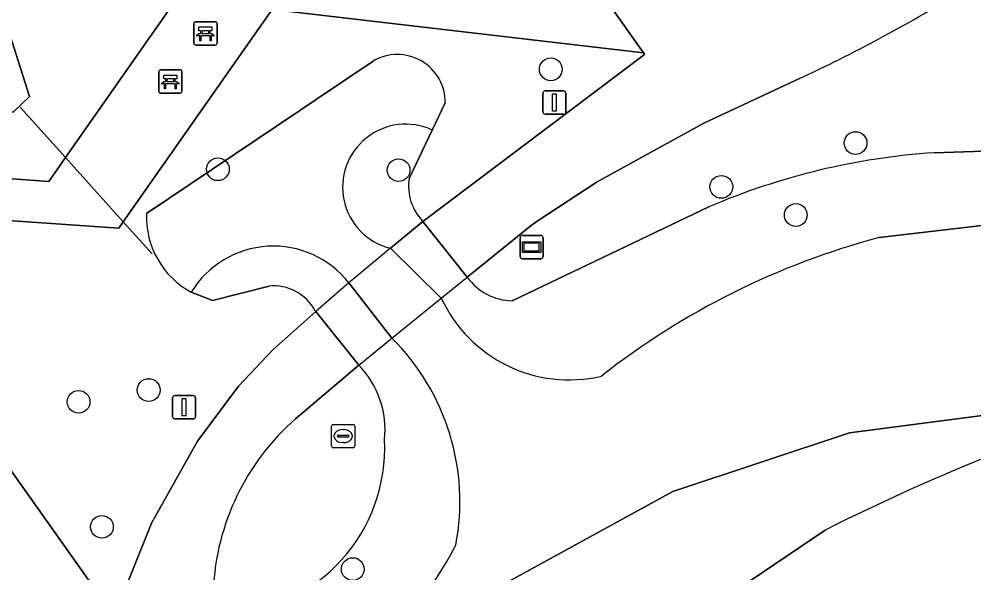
# Model space of a CAD drawing. Extents: x 161087 to 161926, y 382572 to 383873.
# Drawn here: x 161563.86 to 161604.89, y 382891.75 to 382915.58 of the extents above; entities that cross this region are included whole.
import ezdxf

# ---------------------------------------------------------------- set-up
doc = ezdxf.new("R2010")
doc.units = 0
for name, color, linetype in [('IMGEO_Bank', 7, 'Continuous'), ('IMGEO_Boom', 7, 'Continuous'), ('IMGEO_Duiker', 7, 'Continuous'), ('IMGEO_Groenvoorziening', 7, 'Continuous'), ('IMGEO_Informatiebord', 7, 'Continuous'), ('IMGEO_Lichtmast', 7, 'Continuous'), ('IMGEO_Meer_plas_ven_vijver', 7, 'Continuous'), ('IMGEO_Oever', 7, 'Continuous'), ('IMGEO_Rioolput', 7, 'Continuous'), ('IMGEO_Voetgangersgebied_open', 7, 'Continuous'), ('IMGEO_Voetpad_gesloten', 7, 'Continuous'), ('IMGEO_Voetpad_halfverhard', 7, 'Continuous'), ('IMGEO_Voetpad_open', 7, 'Continuous'), ('IMGEO_Waterloop', 7, 'Continuous')]:
    doc.layers.add(name, color=color, linetype=linetype)

msp = doc.modelspace()

# ---------------------------------------------------------------- linework, layer by layer
at = {"layer": 'IMGEO_Bank'}
for p, q in [((161571.367, 382914.535), (161571.367, 382915.376)), ((161571.367, 382915.376), (161571.367, 382914.535)), ((161571.442, 382915.46), (161572.283, 382915.46)), ((161572.283, 382915.46), (161571.442, 382915.46)), ((161572.367, 382915.385), (161572.367, 382914.544)), ((161572.367, 382914.544), (161572.367, 382915.385)), ((161572.064, 382914.858), (161571.671, 382914.858)), ((161571.676, 382914.966), (161571.676, 382915.072)), ((161571.72, 382915.072), (161571.72, 382914.966)), ((161572.008, 382915.078), (161571.726, 382915.078)), ((161571.726, 382914.96), (161572.008, 382914.96)), ((161572.014, 382914.966), (161572.014, 382915.072)), ((161572.058, 382915.072), (161572.058, 382914.966)), ((161572.292, 382914.46), (161571.451, 382914.46)), ((161571.451, 382914.46), (161572.292, 382914.46)), ((161569.86, 382912.467), (161569.86, 382913.308)), ((161569.86, 382913.308), (161569.86, 382912.467)), ((161569.935, 382913.392), (161570.776, 382913.392)), ((161570.776, 382913.392), (161569.935, 382913.392)), ((161570.86, 382913.317), (161570.86, 382912.476)), ((161570.86, 382912.476), (161570.86, 382913.317)), ((161570.169, 382912.898), (161570.169, 382913.004)), ((161570.213, 382913.004), (161570.213, 382912.898)), ((161570.501, 382913.01), (161570.219, 382913.01)), ((161570.219, 382912.892), (161570.501, 382912.892)), ((161570.507, 382912.898), (161570.507, 382913.004)), ((161570.551, 382913.004), (161570.551, 382912.898)), ((161570.557, 382912.79), (161570.164, 382912.79)), ((161570.785, 382912.392), (161569.944, 382912.392)), ((161569.944, 382912.392), (161570.785, 382912.392))]:
    msp.add_line(p, q, dxfattribs=at)
for points in [[(161571.614, 382914.858), (161571.472, 382914.858), (161571.584, 382914.96), (161571.67, 382914.96)], [(161571.67, 382915.078), (161571.584, 382915.078), (161571.584, 382915.239), (161572.147, 382915.239), (161572.147, 382915.078), (161572.064, 382915.078)], [(161572.064, 382914.96), (161572.147, 382914.96), (161572.259, 382914.858), (161572.12, 382914.858)], [(161571.664, 382914.851), (161571.664, 382914.644), (161571.621, 382914.644), (161571.621, 382914.851)], [(161572.114, 382914.851), (161572.114, 382914.644), (161572.07, 382914.644), (161572.07, 382914.851)], [(161570.107, 382912.79), (161569.965, 382912.79), (161570.077, 382912.892), (161570.163, 382912.892)], [(161570.163, 382913.01), (161570.077, 382913.01), (161570.077, 382913.171), (161570.64, 382913.171), (161570.64, 382913.01), (161570.557, 382913.01)], [(161570.557, 382912.892), (161570.64, 382912.892), (161570.752, 382912.79), (161570.613, 382912.79)], [(161570.157, 382912.783), (161570.157, 382912.576), (161570.114, 382912.576), (161570.114, 382912.783)], [(161570.607, 382912.783), (161570.607, 382912.576), (161570.563, 382912.576), (161570.563, 382912.783)]]:
    msp.add_lwpolyline(points, dxfattribs=at)
for centre, radius, start, end in [((161571.445, 382915.382), 0.0779, 92.4484, 184.2845), ((161571.445, 382915.382), 0.0779, 92.4484, 184.2845), ((161572.289, 382915.382), 0.0779, 2.4484, 94.2845), ((161572.289, 382915.382), 0.0779, 2.4484, 94.2845), ((161571.614, 382914.851), 0.00671, 2.8957, 87.1043), ((161571.671, 382914.851), 0.00671, 92.8957, 177.1043), ((161571.669, 382915.071), 0.00671, 2.8957, 87.1043), ((161571.669, 382914.967), 0.00671, 272.8957, 357.1043), ((161571.726, 382915.071), 0.00671, 92.8957, 177.1043), ((161571.726, 382914.967), 0.00671, 182.8957, 267.1043), ((161572.008, 382915.071), 0.00671, 2.8957, 87.1043), ((161572.008, 382914.967), 0.00671, 272.8957, 357.1043), ((161572.065, 382915.071), 0.00671, 92.8957, 177.1043), ((161572.065, 382914.967), 0.00671, 182.8957, 267.1043), ((161572.063, 382914.851), 0.00671, 2.8957, 87.1043), ((161572.12, 382914.851), 0.00671, 92.8957, 177.1043), ((161571.445, 382914.538), 0.0779, 182.4484, 274.2845), ((161571.445, 382914.538), 0.0779, 182.4484, 274.2845), ((161572.289, 382914.538), 0.0779, 272.4484, 4.2845), ((161572.289, 382914.538), 0.0779, 272.4484, 4.2845), ((161569.938, 382913.314), 0.0779, 92.4484, 184.2845), ((161569.938, 382913.314), 0.0779, 92.4484, 184.2845), ((161570.782, 382913.314), 0.0779, 2.4484, 94.2845), ((161570.782, 382913.314), 0.0779, 2.4484, 94.2845), ((161570.162, 382913.003), 0.00671, 2.8957, 87.1043), ((161570.162, 382912.899), 0.00671, 272.8957, 357.1043), ((161570.219, 382913.003), 0.00671, 92.8957, 177.1043), ((161570.219, 382912.899), 0.00671, 182.8957, 267.1043), ((161570.501, 382913.003), 0.00671, 2.8957, 87.1043), ((161570.501, 382912.899), 0.00671, 272.8957, 357.1043), ((161570.558, 382913.003), 0.00671, 92.8957, 177.1043), ((161570.558, 382912.899), 0.00671, 182.8957, 267.1043), ((161569.938, 382912.47), 0.0779, 182.4484, 274.2845), ((161569.938, 382912.47), 0.0779, 182.4484, 274.2845), ((161570.107, 382912.783), 0.00671, 2.8957, 87.1043), ((161570.164, 382912.783), 0.00671, 92.8957, 177.1043), ((161570.556, 382912.783), 0.00671, 2.8957, 87.1043), ((161570.613, 382912.783), 0.00671, 92.8957, 177.1043), ((161570.782, 382912.47), 0.0779, 272.4484, 4.2845), ((161570.782, 382912.47), 0.0779, 272.4484, 4.2845)]:
    msp.add_arc(centre, radius, start, end, dxfattribs=at)
at = {"layer": 'IMGEO_Boom'}
for centre in [(161586.709, 382913.416), (161599.806, 382910.244), (161572.402, 382909.116), (161580.169, 382909.076), (161594.039, 382908.358), (161597.239, 382907.148), (161569.428, 382899.616), (161566.417, 382899.111), (161567.42, 382893.731), (161578.198, 382891.913)]:
    msp.add_circle(centre, 0.489, dxfattribs=at)
at = {"layer": 'IMGEO_Duiker'}
msp.add_lwpolyline([(161563.905, 382911.782), (161565.853, 382909.615), (161568.338, 382906.851), (161569.578, 382905.471)], dxfattribs=at)
at = {"layer": 'IMGEO_Groenvoorziening'}
for points in [[(161561.798, 382908.838), (161565.138, 382908.591), (161565.853, 382909.615), (161570.747, 382916.632), (161570.147, 382916.544), (161567.011, 382916.733), (161565.109, 382918.282), (161564.286, 382923.526), (161564.894, 382926.753), (161565.938, 382928.863), (161567.33, 382930.197), (161568.844, 382930.871), (161570.122, 382932.732), (161568.725, 382932.874), (161560.48, 382925.652)], [(161603.18, 382909.826), (161610.861, 382910.084), (161620.556, 382910.063), (161627.401, 382911.117), (161623.298, 382922.035), (161626.374, 382922.805), (161626.129, 382923.364), (161628.915, 382924.586)], [(161660.102, 382908.373), (161673.522, 382913.959), (161671.286, 382918.566), (161669.244, 382917.758), (161666.794, 382917.591), (161665.409, 382917.572), (161663.799, 382915.969), (161656.69, 382913.813), (161631.41, 382909.448), (161620.002, 382907.71), (161607.693, 382906.98), (161600.817, 382906.174)], [(161637.928, 382912.836), (161637.724, 382913.807), (161636.721, 382916.358), (161631.187, 382916.851), (161630.887, 382917.552), (161626.521, 382915.506), (161627.959, 382911.315), (161627.401, 382911.117), (161620.556, 382910.063), (161610.861, 382910.084), (161603.18, 382909.826)], [(161581.215, 382906.874), (161590.742, 382914.055), (161590.694, 382914.123), (161574.73, 382915.982), (161568.338, 382906.851), (161568.148, 382906.58), (161561.718, 382907.031), (161555.558, 382907.383), (161567.943, 382889.884), (161569.55, 382893.888), (161571.522, 382897.422), (161573.291, 382899.782), (161574.761, 382901.349), (161576.605, 382902.999)], [(161579.073, 382913.767), (161577.945, 382913.01), (161575.967, 382911.678), (161569.329, 382907.206)], [(161569.329, 382907.206), (161575.967, 382911.678), (161577.945, 382913.01), (161579.073, 382913.767)], [(161597.397, 382913.021), (161593.286, 382911.092), (161588.697, 382908.578), (161586.171, 382906.91), (161585.868, 382906.691), (161583.117, 382904.474)], [(161582.172, 382911.967), (161581.616, 382910.802), (161580.623, 382908.724)], [(161581.616, 382910.802), (161582.172, 382911.967)], [(161580.623, 382908.724), (161581.616, 382910.802)], [(161600.817, 382906.174), (161607.693, 382906.98), (161620.002, 382907.71), (161631.41, 382909.448)], [(161585.048, 382903.46), (161593.496, 382907.495)], [(161593.496, 382907.495), (161585.048, 382903.46)], [(161583.117, 382904.474), (161581.215, 382906.874), (161579.82, 382905.714), (161582.004, 382903.57)], [(161579.82, 382905.714), (161581.215, 382906.874)], [(161582.004, 382903.57), (161579.82, 382905.714)], [(161578.03, 382904.226), (161579.883, 382901.849)], [(161579.883, 382901.849), (161578.03, 382904.226)], [(161571.258, 382903.822), (161572.167, 382903.467), (161574.601, 382904.093)], [(161574.601, 382904.093), (161572.167, 382903.467), (161571.258, 382903.822)], [(161576.584, 382903.025), (161576.605, 382902.999), (161578.455, 382900.689)], [(161576.605, 382902.999), (161576.584, 382903.025)], [(161578.455, 382900.689), (161575.743, 382898.381)], [(161572.385, 382885.817), (161572.18, 382883.579), (161578.519, 382887.875), (161591.953, 382895.257), (161599.545, 382897.769), (161613.505, 382899.592)]]:
    msp.add_lwpolyline(points, dxfattribs=at)
msp.add_lwpolyline([(161560.864, 382920.529), (161561.571, 382919.06), (161561.69, 382918.715), (161563.346, 382915.275), (161564.302, 382912.24), (161563.598, 382911.571), (161560.831, 382912.328), (161560.84, 382912.315), (161560.868, 382912.272), (161560.444, 382912.047), (161560.183, 382912.486), (161558.187, 382913.006), (161556.381, 382914.985), (161556.308, 382914.94), (161556.082, 382915.311), (161556.534, 382915.615), (161556.929, 382916.756), (161559.247, 382920.181)], close=True, dxfattribs=at)
for centre, radius, start, end in [((161570.693, 382970.773), 63.627, 294.81542, 301.72843), ((161580.117, 382911.998), 2.055, 359.148, 120.5532), ((161580.117, 382911.998), 2.055, 359.148, 120.5532), ((161580.472, 382908.345), 2.71, 65.0321, 256.0831), ((161580.472, 382908.345), 2.71, 65.0321, 256.0831), ((161605.146, 382880.378), 29.513, 93.819, 113.249), ((161605.146, 382880.378), 29.513, 93.819, 113.249), ((161582.763, 382908.389), 2.166, 171.1076, 224.3817), ((161582.763, 382908.389), 2.166, 171.1076, 224.3817), ((161573.053, 382907.087), 3.726, 178.1706, 241.1987), ((161573.053, 382907.087), 3.726, 178.1706, 241.1987), ((161609.303, 382874.263), 33.02, 104.8922, 128.1918), ((161609.303, 382874.263), 33.02, 104.8922, 128.1918), ((161574.783, 382901.687), 4.122, 38.0324, 148.7958), ((161574.783, 382901.687), 4.122, 38.0324, 148.7958), ((161585.087, 382905.88), 2.42, 215.5097, 269.0809), ((161585.087, 382905.88), 2.42, 215.5097, 269.0809), ((161574.787, 382902.063), 2.038, 28.155, 95.2332), ((161574.787, 382902.063), 2.038, 28.155, 95.2332), ((161587.502, 382906.112), 6.057, 204.811, 283.2167), ((161587.502, 382906.112), 6.057, 204.811, 283.2167), ((161572.892, 382894.821), 9.912, 349.0705, 45.1512), ((161572.892, 382894.821), 9.912, 349.0705, 45.1512), ((161575.622, 382897.916), 3.964, 353.7474, 44.3942), ((161575.622, 382897.916), 3.964, 353.7474, 44.3942), ((161582.606, 382890.548), 10.414, 131.2253, 177.3773), ((161572.389, 382897.129), 7.183, 272.9991, 2.835), ((161572.389, 382897.129), 7.183, 272.9991, 2.835), ((161570.966, 382898.778), 13.038, 276.2489, 333.4116), ((161570.966, 382898.778), 13.038, 276.2489, 333.4116)]:
    msp.add_arc(centre, radius, start, end, dxfattribs=at)
at = {"layer": 'IMGEO_Informatiebord'}
for p, q in [((161585.491, 382906.267), (161586.281, 382906.267)), ((161586.281, 382906.267), (161585.491, 382906.267)), ((161585.391, 382905.367), (161585.391, 382906.167)), ((161585.391, 382906.167), (161585.391, 382905.367)), ((161586.381, 382906.167), (161586.381, 382905.367)), ((161586.381, 382905.367), (161586.381, 382906.167)), ((161586.281, 382905.267), (161585.491, 382905.267)), ((161585.491, 382905.267), (161586.281, 382905.267))]:
    msp.add_line(p, q, dxfattribs=at)
for points in [[(161585.492, 382905.999), (161586.28, 382905.999), (161586.28, 382905.535), (161585.492, 382905.535), (161585.492, 382905.999)], [(161585.557, 382905.934), (161585.557, 382905.6), (161586.215, 382905.6), (161586.215, 382905.934), (161585.557, 382905.934)]]:
    msp.add_lwpolyline(points, dxfattribs=at)
for centre, start, end in [((161585.491, 382906.167), 90, 180), ((161585.491, 382906.167), 90, 180), ((161586.281, 382906.167), 0, 90), ((161586.281, 382906.167), 360, 90), ((161585.491, 382905.367), 180, 270), ((161585.491, 382905.367), 180, 270), ((161586.281, 382905.367), 270, 0), ((161586.281, 382905.367), 270, 0)]:
    msp.add_arc(centre, 0.1, start, end, dxfattribs=at)
at = {"layer": 'IMGEO_Lichtmast'}
for p, q in [((161586.47, 382912.486), (161587.26, 382912.486)), ((161587.26, 382912.486), (161586.47, 382912.486)), ((161586.37, 382911.586), (161586.37, 382912.386)), ((161586.37, 382912.386), (161586.37, 382911.586)), ((161587.36, 382912.386), (161587.36, 382911.586)), ((161587.36, 382911.586), (161587.36, 382912.386)), ((161587.26, 382911.486), (161586.47, 382911.486)), ((161586.47, 382911.486), (161587.26, 382911.486)), ((161570.454, 382898.476), (161570.454, 382899.276)), ((161570.454, 382899.276), (161570.454, 382898.476)), ((161570.554, 382899.376), (161571.344, 382899.376)), ((161571.344, 382899.376), (161570.554, 382899.376)), ((161571.444, 382899.276), (161571.444, 382898.476)), ((161571.444, 382898.476), (161571.444, 382899.276)), ((161571.344, 382898.376), (161570.554, 382898.376)), ((161570.554, 382898.376), (161571.344, 382898.376))]:
    msp.add_line(p, q, dxfattribs=at)
for points in [[(161586.79, 382912.361), (161586.94, 382912.361), (161586.94, 382911.611), (161586.79, 382911.611), (161586.79, 382912.361)], [(161570.874, 382899.251), (161571.024, 382899.251), (161571.024, 382898.501), (161570.874, 382898.501), (161570.874, 382899.251)]]:
    msp.add_lwpolyline(points, dxfattribs=at)
for centre, start, end in [((161586.47, 382912.386), 90, 180), ((161586.47, 382912.386), 90, 180), ((161587.26, 382912.386), 0, 90), ((161587.26, 382912.386), 360, 90), ((161586.47, 382911.586), 180, 270), ((161586.47, 382911.586), 180, 270), ((161587.26, 382911.586), 270, 0), ((161587.26, 382911.586), 270, 0), ((161570.554, 382899.276), 90, 180), ((161570.554, 382899.276), 90, 180), ((161571.344, 382899.276), 0, 90), ((161571.344, 382899.276), 360, 90), ((161570.554, 382898.476), 180, 270), ((161570.554, 382898.476), 180, 270), ((161571.344, 382898.476), 270, 0), ((161571.344, 382898.476), 270, 0)]:
    msp.add_arc(centre, 0.1, start, end, dxfattribs=at)
at = {"layer": 'IMGEO_Meer_plas_ven_vijver'}
msp.add_lwpolyline([(161561.69, 382918.715), (161561.571, 382919.06), (161560.864, 382920.529), (161559.247, 382920.181), (161556.929, 382916.756), (161556.534, 382915.615), (161558.063, 382916.642), (161559.511, 382914.305), (161559.225, 382914.128), (161557.996, 382915.971), (161556.381, 382914.985), (161558.187, 382913.006), (161560.183, 382912.486), (161559.42, 382913.766), (161559.746, 382914.009), (161559.831, 382913.884), (161560.483, 382914.324), (161561.01, 382913.51), (161560.34, 382913.073), (161560.831, 382912.328), (161563.598, 382911.571), (161564.302, 382912.24), (161563.346, 382915.275)], close=True, dxfattribs=at)
at = {"layer": 'IMGEO_Oever'}
for points in [[(161613.505, 382899.592), (161599.545, 382897.769), (161591.953, 382895.257), (161578.519, 382887.875), (161572.18, 382883.579), (161571.715, 382883.264), (161568.227, 382880.509), (161559.248, 382873.449), (161543.617, 382860.035), (161541.947, 382858.526), (161538.818, 382855.702), (161536.164, 382853.306), (161527.937, 382845.575), (161518.926, 382836.727), (161512.039, 382829.68), (161505.408, 382822.646), (161507.239, 382821.005), (161510.569, 382824.601), (161512.277, 382822.95), (161515.38, 382823.252), (161523.203, 382830.903), (161537.516, 382844.98)], [(161537.516, 382844.98), (161539.487, 382846.82), (161542.067, 382849.229), (161544.891, 382851.866), (161552.839, 382858.822), (161561.52, 382866.175), (161575.384, 382877.222), (161586.405, 382885.421), (161598.497, 382893.595)]]:
    msp.add_lwpolyline(points, dxfattribs=at)
msp.add_arc((161641.367, 382808.088), 95.652, 106.93475, 116.62726, dxfattribs=at)
at = {"layer": 'IMGEO_Rioolput'}
for p, q in [((161577.286, 382897.211), (161577.286, 382898.063)), ((161577.361, 382898.137), (161578.213, 382898.137)), ((161578.287, 382898.063), (161578.287, 382897.211)), ((161577.545, 382897.631), (161577.545, 382897.643)), ((161577.588, 382897.68), (161577.986, 382897.68)), ((161577.774, 382897.917), (161577.799, 382897.917)), ((161578.029, 382897.643), (161578.029, 382897.631)), ((161577.983, 382897.594), (161577.585, 382897.594)), ((161577.797, 382897.357), (161577.772, 382897.357)), ((161578.213, 382897.137), (161577.361, 382897.137))]:
    msp.add_line(p, q, dxfattribs=at)
for points in [[(161577.286, 382897.211), (161577.286, 382898.063)], [(161577.361, 382898.137), (161578.213, 382898.137)], [(161578.287, 382898.063), (161578.287, 382897.211)], [(161578.213, 382897.137), (161577.361, 382897.137)]]:
    msp.add_lwpolyline(points, dxfattribs=at)
for centre, radius, start, end in [((161577.363, 382898.061), 0.0765, 91.552, 178.448), ((161577.363, 382898.061), 0.0765, 91.552, 178.448), ((161578.211, 382898.061), 0.0765, 1.552, 88.448), ((161578.211, 382898.061), 0.0765, 1.552, 88.448), ((161577.585, 382897.64), 0.0403, 85.8775, 175.7526), ((161577.582, 382897.63), 0.0366, 178.938, 274.7102), ((161577.986, 382897.637), 0.043, 264.8664, 352.4533), ((161577.99, 382897.642), 0.0386, 1.7309, 96.639), ((161577.363, 382897.213), 0.0765, 181.552, 268.448), ((161577.363, 382897.213), 0.0765, 181.552, 268.448), ((161578.211, 382897.213), 0.0765, 271.552, 358.448), ((161578.211, 382897.213), 0.0765, 271.552, 358.448)]:
    msp.add_arc(centre, radius, start, end, dxfattribs=at)
for centre, major_axis, ratio, start_param, end_param in [((161577.773, 382897.637), (-0.387, 0.002), 0.722429, 4.712389, 7.853982), ((161577.798, 382897.637), (-0.39, 0.002), 0.717154, 1.570796, 4.712389)]:
    msp.add_ellipse(centre, major_axis=major_axis, ratio=ratio, start_param=start_param, end_param=end_param, dxfattribs=at)
at = {"layer": 'IMGEO_Voetgangersgebied_open'}
msp.add_lwpolyline([(161567.943, 382889.884), (161555.558, 382907.383), (161554.195, 382909.309), (161549.531, 382915.899), (161548.176, 382917.965)], dxfattribs=at)
at = {"layer": 'IMGEO_Voetpad_gesloten'}
msp.add_lwpolyline([(161575.743, 382898.381), (161578.455, 382900.689), (161576.605, 382902.999), (161574.761, 382901.349), (161573.291, 382899.782), (161571.522, 382897.422), (161569.55, 382893.888), (161567.943, 382889.884), (161571.59, 382884.246), (161572.203, 382891.025)], dxfattribs=at)
msp.add_arc((161582.606, 382890.548), 10.414, 131.2253, 177.3773, dxfattribs=at)
at = {"layer": 'IMGEO_Voetpad_halfverhard'}
msp.add_lwpolyline([(161583.816, 382928.03), (161573.441, 382941.522), (161571.219, 382939.471), (161558.028, 382927.283), (161559.529, 382925.28), (161572.739, 382937.434), (161589.376, 382915.993), (161590.694, 382914.123), (161590.742, 382914.055), (161581.215, 382906.874), (161583.117, 382904.474), (161585.868, 382906.691), (161586.171, 382906.91), (161588.697, 382908.578), (161593.286, 382911.092), (161597.397, 382913.021)], dxfattribs=at)
msp.add_arc((161570.693, 382970.773), 63.627, 294.81542, 301.72843, dxfattribs=at)
at = {"layer": 'IMGEO_Voetpad_open'}
for points in [[(161589.376, 382915.993), (161576.601, 382917.487), (161571.741, 382918.056), (161570.747, 382916.632), (161565.853, 382909.615), (161565.138, 382908.591), (161561.798, 382908.838), (161558.88, 382909.024), (161554.195, 382909.309), (161555.558, 382907.383), (161561.718, 382907.031), (161568.148, 382906.58), (161568.338, 382906.851), (161574.73, 382915.982), (161590.694, 382914.123)], [(161583.117, 382904.474), (161581.239, 382906.844), (161581.215, 382906.874), (161579.82, 382905.714), (161578.03, 382904.226), (161576.605, 382902.999), (161578.455, 382900.689), (161579.883, 382901.849), (161582.004, 382903.57)]]:
    msp.add_lwpolyline(points, close=True, dxfattribs=at)
at = {"layer": 'IMGEO_Waterloop'}
msp.add_lwpolyline([(161598.497, 382893.595), (161586.405, 382885.421), (161575.384, 382877.222), (161561.52, 382866.175), (161552.839, 382858.822), (161544.891, 382851.866), (161542.067, 382849.229), (161539.487, 382846.82), (161537.516, 382844.98), (161523.203, 382830.903), (161515.38, 382823.252), (161512.277, 382822.95), (161507.564, 382817.89)], dxfattribs=at)
msp.add_arc((161641.367, 382808.088), 95.652, 106.93475, 116.62726, dxfattribs=at)

doc.saveas('drawing.dxf')
